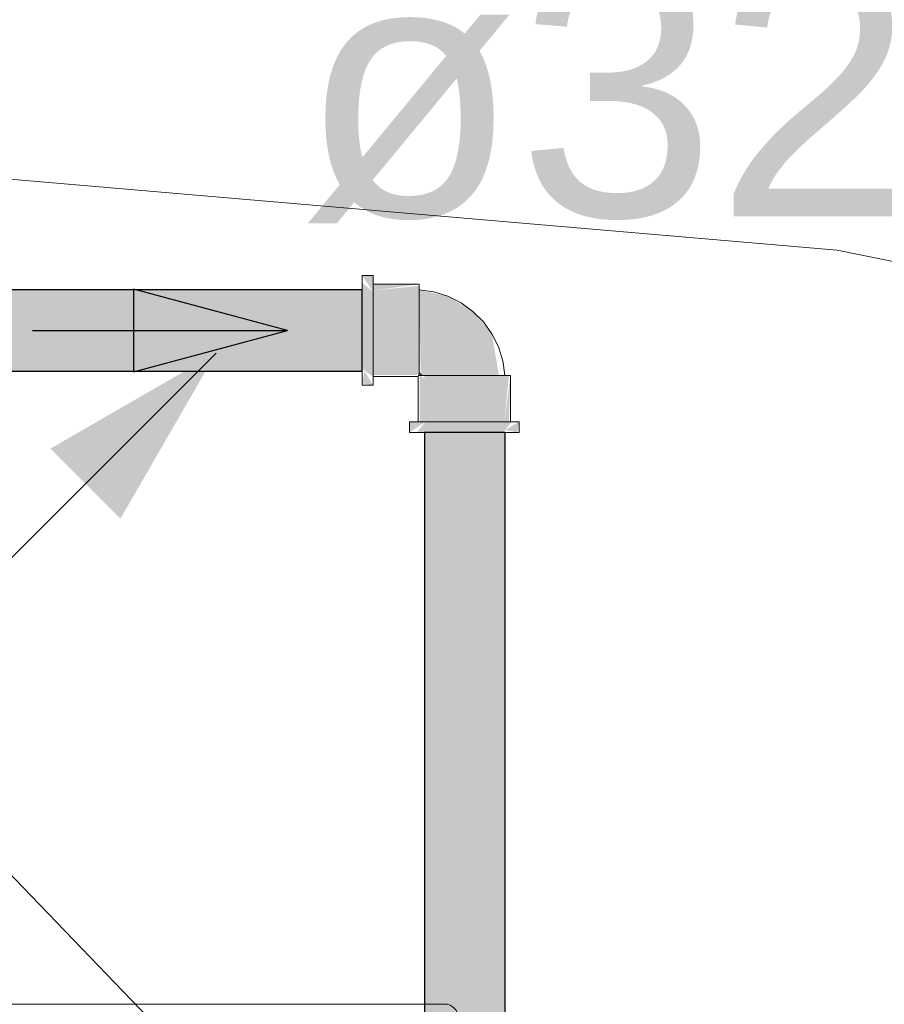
# Model space of a CAD drawing. Header units: millimetres. Extents: x 567 to 934, y -1 to 364.
# Tile 1043 of 1056: x 758.235 to 758.913, y 237.2 to 237.973. Entities that reach past the tile are written whole.
import ezdxf

# ---------------------------------------------------------------- set-up
doc = ezdxf.new("R2010")
doc.units = ezdxf.units.MM
doc.header["$MEASUREMENT"] = 0
doc.linetypes.add('NULL', pattern=[0])
for name, color, linetype, lineweight in [('AF-Condutos', 140, 'Continuous', 25), ('AF-Conexões', 152, 'Continuous', 18), ('AF-Indicação coluna', 5, 'Continuous', 13), ('AF-Sentido conduto', 140, 'Continuous', 30), ('AF-Textos conduto', 7, 'Continuous', 9)]:
    doc.layers.add(name, color=color, linetype=linetype, lineweight=lineweight)
doc.layers.add('ARQ FINA', color=8, linetype='Continuous')
doc.styles.add('Arial', font='arial.ttf')

msp = doc.modelspace()

# ---------------------------------------------------------------- hatches: boundary and pattern name
at = {"layer": 'AF-Condutos', "linetype": 'Continuous'}
for points in [[(758.20224, 237.76075), (758.20224, 237.6971), (758.50378, 237.6971), (758.50378, 237.76075)], [(758.38908, 237.7112), (758.25917, 237.6362), (758.31408, 237.5813)], [(758.61577, 230.51538), (758.61577, 237.64893), (758.55247, 237.64893), (758.55247, 230.51538)]]:
    msp.add_hatch(color=151, dxfattribs=at).paths.add_polyline_path(points)
at = {"layer": 'AF-Conexões', "linetype": 'Continuous'}
for points in [[(758.51218, 237.77193), (758.50378, 237.77193), (758.51218, 237.75933)], [(758.51218, 237.69273), (758.51218, 237.75933), (758.50378, 237.76617), (758.50378, 237.69852)], [(758.54838, 237.76513), (758.51218, 237.76513), (758.51218, 237.76028)], [(758.54838, 237.76389), (758.51218, 237.76028), (758.51218, 237.69758), (758.54838, 237.69758)], [(758.54955, 237.6947), (758.55051, 237.69353), (758.61088, 237.69353), (758.60547, 237.72633), (758.59056, 237.74387), (758.57085, 237.75577), (758.54838, 237.7608)], [(758.50378, 237.68739), (758.51218, 237.68593), (758.50552, 237.6971)], [(758.54838, 237.69396), (758.54838, 237.69758), (758.51218, 237.69758), (758.51218, 237.69396)], [(758.54881, 237.65733), (758.55242, 237.65733), (758.55242, 237.69118), (758.54881, 237.69353)], [(758.61874, 237.69353), (758.55242, 237.69353), (758.55242, 237.65733), (758.61513, 237.65733)], [(758.61874, 237.65733), (758.61997, 237.69353), (758.61513, 237.65733)], [(758.54077, 237.65733), (758.54077, 237.64893), (758.55337, 237.65733)], [(758.62102, 237.65733), (758.55337, 237.65733), (758.54653, 237.64893), (758.61418, 237.64893)], [(758.62531, 237.64893), (758.62678, 237.65733), (758.61577, 237.65088)]]:
    msp.add_hatch(color=161, dxfattribs=at).paths.add_polyline_path(points)

# ---------------------------------------------------------------- linework, layer by layer
at = {"layer": 'AF-Condutos'}
for p, q in [((758.50378, 237.76075), (758.20224, 237.76075)), ((758.50378, 237.75664), (758.50378, 237.76075)), ((758.50378, 237.74774), (758.50378, 237.75664)), ((758.50378, 237.73558), (758.50378, 237.74774)), ((758.50378, 237.72227), (758.50378, 237.73558)), ((758.50378, 237.71012), (758.50378, 237.72227)), ((758.50378, 237.70121), (758.50378, 237.71012)), ((758.20224, 237.6971), (758.50378, 237.6971)), ((758.50378, 237.6971), (758.50378, 237.70121)), ((758.55789, 237.64893), (758.55247, 237.64893)), ((758.55247, 237.64893), (758.55247, 230.51538)), ((758.56777, 237.64893), (758.55789, 237.64893)), ((758.58043, 237.64893), (758.56777, 237.64893)), ((758.59366, 237.64893), (758.58043, 237.64893)), ((758.60519, 237.64893), (758.59366, 237.64893)), ((758.61301, 237.64893), (758.60519, 237.64893)), ((758.61577, 237.64893), (758.61301, 237.64893)), ((758.61577, 230.51538), (758.61577, 237.64893))]:
    msp.add_line(p, q, dxfattribs=at)
msp.add_lwpolyline([(758.14159, 237.46371), (758.38908, 237.7112)], dxfattribs=at)
at = {"layer": 'AF-Conexões'}
for p, q in [((758.50378, 237.77193), (758.50378, 237.77046)), ((758.51218, 237.77193), (758.50378, 237.77193)), ((758.51218, 237.77046), (758.51218, 237.77193)), ((758.50378, 237.77046), (758.50378, 237.76617)), ((758.50378, 237.76617), (758.50378, 237.76075)), ((758.51218, 237.76617), (758.51218, 237.77046)), ((758.51218, 237.76513), (758.51218, 237.76617)), ((758.51218, 237.75933), (758.51218, 237.76513)), ((758.51218, 237.76513), (758.51218, 237.76389)), ((758.54838, 237.76513), (758.51218, 237.76513)), ((758.51218, 237.76389), (758.51218, 237.76028)), ((758.54838, 237.76389), (758.54838, 237.76513)), ((758.54838, 237.7608), (758.54838, 237.76389)), ((758.50378, 237.76075), (758.50378, 237.75933)), ((758.50378, 237.75933), (758.50378, 237.75043)), ((758.51218, 237.76028), (758.51218, 237.75452)), ((758.51218, 237.75043), (758.51218, 237.75933)), ((758.54838, 237.76028), (758.54838, 237.7608)), ((758.54838, 237.7608), (758.54838, 237.75968)), ((758.55629, 237.75969), (758.54838, 237.7608)), ((758.54838, 237.75452), (758.54838, 237.76028)), ((758.54838, 237.75968), (758.54838, 237.75885)), ((758.54838, 237.75885), (758.54838, 237.75603)), ((758.55982, 237.7592), (758.55629, 237.75969)), ((758.57085, 237.75577), (758.55982, 237.7592)), ((758.50378, 237.75043), (758.50378, 237.74006)), ((758.51218, 237.75452), (758.51218, 237.74703)), ((758.51218, 237.74006), (758.51218, 237.75043)), ((758.54838, 237.75603), (758.54838, 237.75322)), ((758.54838, 237.74703), (758.54838, 237.75452)), ((758.54838, 237.75322), (758.54838, 237.74891)), ((758.54838, 237.74891), (758.54838, 237.7446)), ((758.58118, 237.75062), (758.57085, 237.75577)), ((758.59056, 237.74387), (758.58118, 237.75062)), ((758.51218, 237.74703), (758.51218, 237.7383)), ((758.54838, 237.7383), (758.54838, 237.74703)), ((758.54838, 237.7446), (758.54838, 237.73933)), ((758.59872, 237.73571), (758.59056, 237.74387)), ((758.50378, 237.74006), (758.50378, 237.72893)), ((758.51218, 237.72893), (758.51218, 237.74006)), ((758.51218, 237.7383), (758.51218, 237.72893)), ((758.54838, 237.73933), (758.54838, 237.73406)), ((758.54838, 237.72893), (758.54838, 237.7383)), ((758.54838, 237.73406), (758.54838, 237.72847)), ((758.60547, 237.72633), (758.59872, 237.73571)), ((758.50378, 237.72893), (758.50378, 237.7178)), ((758.51218, 237.7178), (758.51218, 237.72893)), ((758.51218, 237.72893), (758.51218, 237.71956)), ((758.54838, 237.71956), (758.54838, 237.72893)), ((758.54838, 237.72847), (758.54838, 237.72288)), ((758.61063, 237.716), (758.60547, 237.72633)), ((758.50378, 237.7178), (758.50378, 237.70743)), ((758.51218, 237.71956), (758.51218, 237.71083)), ((758.51218, 237.70743), (758.51218, 237.7178)), ((758.54838, 237.72288), (758.54838, 237.71237)), ((758.54838, 237.71083), (758.54838, 237.71956)), ((758.51218, 237.71083), (758.51218, 237.70333)), ((758.54838, 237.71237), (758.54838, 237.70806)), ((758.54838, 237.70333), (758.54838, 237.71083)), ((758.61404, 237.70496), (758.61063, 237.716)), ((758.50378, 237.70743), (758.50378, 237.69852)), ((758.51218, 237.69852), (758.51218, 237.70743)), ((758.51218, 237.70333), (758.51218, 237.69758)), ((758.54838, 237.70806), (758.54838, 237.70375)), ((758.54838, 237.70375), (758.54838, 237.69788)), ((758.54838, 237.69758), (758.54838, 237.70333)), ((758.61454, 237.70144), (758.61404, 237.70496)), ((758.50378, 237.69852), (758.50378, 237.6971)), ((758.50378, 237.6971), (758.50378, 237.69169)), ((758.51218, 237.69273), (758.51218, 237.69852)), ((758.51218, 237.69758), (758.51218, 237.69396)), ((758.54838, 237.69788), (758.54838, 237.697)), ((758.54838, 237.69566), (758.54838, 237.69758)), ((758.54838, 237.697), (758.54838, 237.69566)), ((758.54838, 237.69396), (758.54838, 237.69566)), ((758.54838, 237.69566), (758.54955, 237.6947)), ((758.54955, 237.6947), (758.55051, 237.69353)), ((758.61566, 237.69353), (758.61454, 237.70144)), ((758.50378, 237.69169), (758.50378, 237.68739)), ((758.50378, 237.68739), (758.50378, 237.68593)), ((758.51218, 237.69396), (758.51218, 237.69353)), ((758.51218, 237.69353), (758.51218, 237.69273)), ((758.51218, 237.69169), (758.51218, 237.69273)), ((758.51218, 237.69273), (758.54758, 237.69273)), ((758.51218, 237.68739), (758.51218, 237.69169)), ((758.51218, 237.68593), (758.51218, 237.68739)), ((758.54838, 237.69353), (758.54758, 237.69353)), ((758.54758, 237.69273), (758.54758, 237.65733)), ((758.54838, 237.69353), (758.54838, 237.69396)), ((758.54881, 237.69353), (758.54838, 237.69353)), ((758.55051, 237.69353), (758.54881, 237.69353)), ((758.55242, 237.69353), (758.55051, 237.69353)), ((758.55051, 237.69353), (758.55162, 237.69353)), ((758.55162, 237.69353), (758.55274, 237.69353)), ((758.55818, 237.69353), (758.55242, 237.69353)), ((758.55274, 237.69353), (758.5586, 237.69353)), ((758.56568, 237.69353), (758.55818, 237.69353)), ((758.5586, 237.69353), (758.56291, 237.69353)), ((758.56291, 237.69353), (758.56722, 237.69353)), ((758.57441, 237.69353), (758.56568, 237.69353)), ((758.56722, 237.69353), (758.57773, 237.69353)), ((758.58378, 237.69353), (758.57441, 237.69353)), ((758.57773, 237.69353), (758.58332, 237.69353)), ((758.58332, 237.69353), (758.58891, 237.69353)), ((758.59315, 237.69353), (758.58378, 237.69353)), ((758.58891, 237.69353), (758.59418, 237.69353)), ((758.60188, 237.69353), (758.59315, 237.69353)), ((758.59418, 237.69353), (758.59945, 237.69353)), ((758.59945, 237.69353), (758.60376, 237.69353)), ((758.60938, 237.69353), (758.60188, 237.69353)), ((758.60376, 237.69353), (758.60807, 237.69353)), ((758.60807, 237.69353), (758.61088, 237.69353)), ((758.61513, 237.69353), (758.60938, 237.69353)), ((758.61088, 237.69353), (758.61369, 237.69353)), ((758.61369, 237.69353), (758.61453, 237.69353)), ((758.61453, 237.69353), (758.61566, 237.69353)), ((758.61566, 237.69353), (758.61513, 237.69353)), ((758.61874, 237.69353), (758.61566, 237.69353)), ((758.61997, 237.69353), (758.61874, 237.69353)), ((758.61997, 237.65733), (758.61997, 237.69353)), ((758.50378, 237.68593), (758.51218, 237.68593)), ((758.54225, 237.65733), (758.54077, 237.65733)), ((758.54077, 237.65733), (758.54077, 237.64893)), ((758.54653, 237.65733), (758.54225, 237.65733)), ((758.54758, 237.65733), (758.54653, 237.65733)), ((758.55337, 237.65733), (758.54758, 237.65733)), ((758.54758, 237.65733), (758.54838, 237.65733)), ((758.54838, 237.65733), (758.54881, 237.65733)), ((758.54881, 237.65733), (758.55242, 237.65733)), ((758.55242, 237.65733), (758.55818, 237.65733)), ((758.56228, 237.65733), (758.55337, 237.65733)), ((758.55818, 237.65733), (758.56568, 237.65733)), ((758.57265, 237.65733), (758.56228, 237.65733)), ((758.56568, 237.65733), (758.57441, 237.65733)), ((758.58378, 237.65733), (758.57265, 237.65733)), ((758.57441, 237.65733), (758.58378, 237.65733)), ((758.5949, 237.65733), (758.58378, 237.65733)), ((758.58378, 237.65733), (758.59315, 237.65733)), ((758.59315, 237.65733), (758.60188, 237.65733)), ((758.60527, 237.65733), (758.5949, 237.65733)), ((758.60188, 237.65733), (758.60938, 237.65733)), ((758.61418, 237.65733), (758.60527, 237.65733)), ((758.60938, 237.65733), (758.61513, 237.65733)), ((758.61997, 237.65733), (758.61418, 237.65733)), ((758.61513, 237.65733), (758.61874, 237.65733)), ((758.61874, 237.65733), (758.61997, 237.65733)), ((758.62102, 237.65733), (758.61997, 237.65733)), ((758.62531, 237.65733), (758.62102, 237.65733)), ((758.62678, 237.65733), (758.62531, 237.65733)), ((758.62678, 237.64893), (758.62678, 237.65733)), ((758.54077, 237.64893), (758.54225, 237.64893)), ((758.54225, 237.64893), (758.54653, 237.64893)), ((758.54653, 237.64893), (758.55247, 237.64893)), ((758.55247, 237.64893), (758.55337, 237.64893)), ((758.55337, 237.64893), (758.56228, 237.64893)), ((758.56228, 237.64893), (758.57265, 237.64893)), ((758.57265, 237.64893), (758.58378, 237.64893)), ((758.58378, 237.64893), (758.5949, 237.64893)), ((758.5949, 237.64893), (758.60527, 237.64893)), ((758.60527, 237.64893), (758.61418, 237.64893)), ((758.61418, 237.64893), (758.61577, 237.64893)), ((758.61577, 237.64893), (758.62102, 237.64893)), ((758.62102, 237.64893), (758.62531, 237.64893)), ((758.62531, 237.64893), (758.62678, 237.64893))]:
    msp.add_line(p, q, dxfattribs=at)
at = {"layer": 'AF-Indicação coluna'}
msp.add_line((758.52972, 236.98851), (758.13398, 237.39954), dxfattribs=at)
at = {"layer": 'AF-Sentido conduto'}
for p, q in [((758.44501, 237.72893), (758.32427, 237.76128)), ((758.32427, 237.76128), (758.32427, 237.69657)), ((758.32427, 237.69657), (758.44501, 237.72893))]:
    msp.add_line(p, q, dxfattribs=at)
msp.add_lwpolyline([(758.24501, 237.72893), (758.44501, 237.72893)], dxfattribs=at)
at = {"layer": 'ARQ FINA', "lineweight": 5}
for p, q in [((757.55638, 237.90497), (758.87615, 237.79204)), ((758.87615, 237.79204), (760.51638, 237.45159)), ((757.57852, 237.20023), (758.56881, 237.20023)), ((758.56899, 237.20023), (758.56881, 237.20023)), ((758.57029, 237.20023), (758.56902, 237.20023))]:
    msp.add_line(p, q, dxfattribs=at)
msp.add_ellipse((758.56881, 237.19023), major_axis=(0, 0.01), ratio=0.99939, start_param=4.712389, end_param=6.283192, dxfattribs=at)

# ---------------------------------------------------------------- texts
at = {"layer": 'AF-Textos conduto', "linetype": 'NULL', "insert": (758.45501, 237.81295), "char_height": 0.2, "width": 0.9628049, "attachment_point": 7, "line_spacing_factor": 0.6, "style": 'Arial'}
msp.add_mtext('ø32', dxfattribs=at)

doc.saveas('drawing.dxf')
